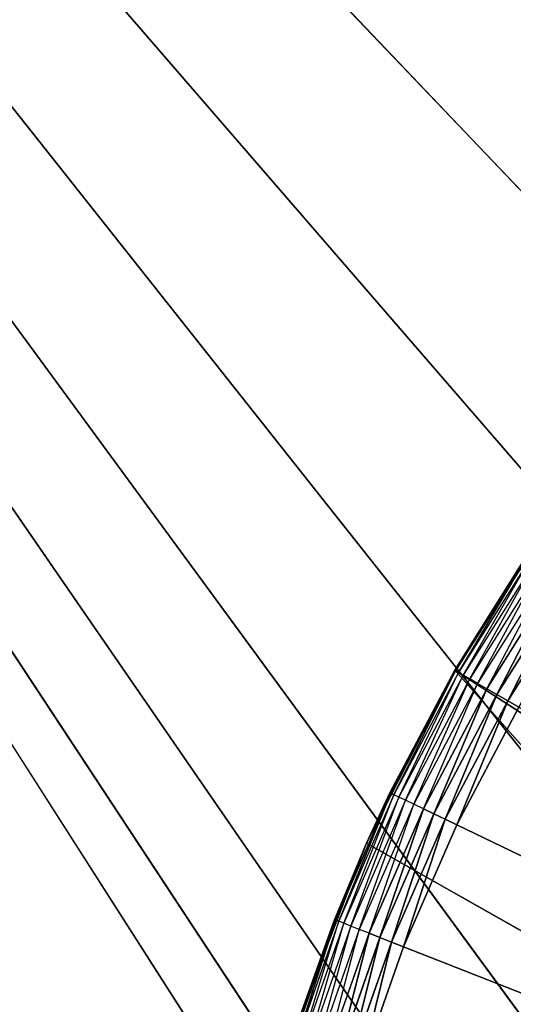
# Model space of a CAD drawing. Extents: x 0.05 to 8.85, y 0.05 to 8.85.
# Tile 340 of 656: x 0.65 to 0.78, y 7.86 to 8.12. Entities that reach past the tile are written whole.
import ezdxf

# ---------------------------------------------------------------- set-up
doc = ezdxf.new("R2010")
doc.units = 0
doc.header["$LTSCALE"] = 2.54
doc.layers.get('0').update_dxf_attribs({"color": 13, "linetype": 'CONTINUOUS'})

# ---------------------------------------------------------------- blocks, each defined once
blk = doc.blocks.new('SZCZOTKA_DO_WC_BEZ_POKRYWK')
at = {"color": 0}
for p, q in [((0.07623, 8.82416, 5.55), (0.85655, 7.63838, 5.55)), ((0.93311, 7.92413, 5.55), (0.07623, 8.82416, 5.55)), ((0.93311, 7.92413, 5.55), (0.07623, 8.82416, 5.55)), ((0.89812, 7.87416, 5.55), (0.07623, 8.82416, 5.55)), ((0.89812, 7.87416, 5.55), (0.07623, 8.82416, 5.55)), ((0.87234, 7.81886, 5.55), (0.07623, 8.82416, 5.55)), ((0.85655, 7.75993, 5.55), (0.07623, 8.82416, 5.55)), ((0.87234, 7.81886, 5.55), (0.07623, 8.82416, 5.55)), ((0.85655, 7.75993, 5.55), (0.07623, 8.82416, 5.55)), ((0.85123, 7.69916, 5.55), (0.07623, 8.82416, 5.55)), ((0.85123, 7.69916, 5.55), (0.07623, 8.82416, 5.55)), ((0.07623, 8.82416, 5.55), (0.85655, 7.63838, 5.55)), ((0.87234, 7.57945, 5.65), (0.07623, 8.82416, 5.65)), ((0.87234, 7.57945, 5.65), (0.07623, 8.82416, 5.65)), ((0.85655, 7.63838, 5.65), (0.07623, 8.82416, 5.65)), ((0.85123, 7.69916, 5.65), (0.07623, 8.82416, 5.65)), ((0.85655, 7.63838, 5.65), (0.07623, 8.82416, 5.65)), ((0.85123, 7.69916, 5.65), (0.07623, 8.82416, 5.65)), ((0.85655, 7.75993, 5.65), (0.07623, 8.82416, 5.65)), ((0.85655, 7.75993, 5.65), (0.07623, 8.82416, 5.65)), ((0.87234, 7.81886, 5.65), (0.07623, 8.82416, 5.65)), ((0.89812, 7.87416, 5.65), (0.07623, 8.82416, 5.65)), ((0.87234, 7.81886, 5.65), (0.07623, 8.82416, 5.65)), ((0.89812, 7.87416, 5.65), (0.07623, 8.82416, 5.65)), ((0.93311, 7.92413, 5.65), (0.07623, 8.82416, 5.65)), ((0.93311, 7.92413, 5.65), (0.07623, 8.82416, 5.65)), ((0.76822, 7.94916, 5.55), (0.79672, 7.99305, 5.55)), ((0.76822, 7.94916, 5.55), (0.79672, 7.99305, 5.55)), ((0.78811, 7.98082, 5.37), (0.76822, 7.94916, 5.55)), ((0.78811, 7.98082, 5.37), (0.76822, 7.94916, 5.37)), ((0.78811, 7.98082, 5.37), (0.76822, 7.94916, 5.55)), ((0.78811, 7.98082, 5.37), (0.76848, 7.949, 5.36653)), ((0.78836, 7.98064, 5.36653), (0.76848, 7.949, 5.36653)), ((0.76926, 7.94855, 5.36316), (0.78836, 7.98064, 5.36653)), ((0.78911, 7.98014, 5.36316), (0.76926, 7.94855, 5.36316)), ((0.77054, 7.94782, 5.36), (0.78911, 7.98014, 5.36316)), ((0.79032, 7.97931, 5.36), (0.77054, 7.94782, 5.36)), ((0.77227, 7.94682, 5.35714), (0.79032, 7.97931, 5.36)), ((0.79198, 7.97818, 5.35714), (0.77227, 7.94682, 5.35714)), ((0.7744, 7.94558, 5.35468), (0.79198, 7.97818, 5.35714)), ((0.79401, 7.97679, 5.35468), (0.7744, 7.94558, 5.35468)), ((0.77688, 7.94416, 5.35268), (0.79401, 7.97679, 5.35468)), ((0.79637, 7.97518, 5.35268), (0.77688, 7.94416, 5.35268)), ((0.77961, 7.94258, 5.35121), (0.79637, 7.97518, 5.35268)), ((0.77961, 7.94258, 5.35121), (0.79637, 7.97518, 5.35268)), ((0.79898, 7.9734, 5.35121), (0.77961, 7.94258, 5.35121)), ((0.79898, 7.9734, 5.35121), (0.77961, 7.94258, 5.35121)), ((0.78253, 7.94089, 5.3503), (0.79898, 7.9734, 5.35121)), ((0.78253, 7.94089, 5.3503), (0.79898, 7.9734, 5.35121)), ((0.80177, 7.97151, 5.3503), (0.78253, 7.94089, 5.3503)), ((0.80177, 7.97151, 5.3503), (0.78253, 7.94089, 5.3503)), ((0.74446, 7.90252, 5.55), (0.76822, 7.94916, 5.55)), ((0.74446, 7.90252, 5.55), (0.76822, 7.94916, 5.55)), ((0.76822, 7.94916, 5.37), (0.75075, 7.9161, 5.37)), ((0.75075, 7.9161, 5.37), (0.76822, 7.94916, 5.55)), ((0.75075, 7.9161, 5.37), (0.76822, 7.94916, 5.55)), ((0.76822, 7.94916, 5.37), (0.75075, 7.9161, 5.37)), ((0.76822, 7.94916, 5.37), (0.75102, 7.91597, 5.36653)), ((0.76822, 7.94916, 5.37), (0.75102, 7.91597, 5.36653)), ((0.76848, 7.949, 5.36653), (0.75102, 7.91597, 5.36653)), ((0.75183, 7.91557, 5.36316), (0.76848, 7.949, 5.36653)), ((0.76822, 7.94916, 5.37), (0.76822, 7.94916, 5.55)), ((0.76822, 7.94916, 5.37), (0.76822, 7.94916, 5.55)), ((0.76822, 7.94916, 5.55), (0.89452, 7.86777, 5.55)), ((0.76822, 7.94916, 5.55), (0.89452, 7.86777, 5.55)), ((0.76822, 7.94916, 5.55), (0.87581, 7.828, 5.55)), ((0.76822, 7.94916, 5.55), (0.87581, 7.828, 5.55)), ((0.76822, 7.94916, 5.37), (0.76848, 7.949, 5.36653)), ((0.76926, 7.94855, 5.36316), (0.76848, 7.949, 5.36653)), ((0.76926, 7.94855, 5.36316), (0.75183, 7.91557, 5.36316)), ((0.75316, 7.91494, 5.36), (0.76926, 7.94855, 5.36316)), ((0.77054, 7.94782, 5.36), (0.75316, 7.91494, 5.36)), ((0.75496, 7.91407, 5.35714), (0.77054, 7.94782, 5.36)), ((0.77227, 7.94682, 5.35714), (0.75496, 7.91407, 5.35714)), ((0.75718, 7.913, 5.35468), (0.77227, 7.94682, 5.35714)), ((0.77054, 7.94782, 5.36), (0.76926, 7.94855, 5.36316)), ((0.77227, 7.94682, 5.35714), (0.77054, 7.94782, 5.36)), ((0.7744, 7.94558, 5.35468), (0.77227, 7.94682, 5.35714)), ((0.7744, 7.94558, 5.35468), (0.75718, 7.913, 5.35468)), ((0.75976, 7.91176, 5.35268), (0.7744, 7.94558, 5.35468)), ((0.77688, 7.94416, 5.35268), (0.75976, 7.91176, 5.35268)), ((0.7626, 7.91039, 5.35121), (0.77688, 7.94416, 5.35268)), ((0.7626, 7.91039, 5.35121), (0.77688, 7.94416, 5.35268)), ((0.77688, 7.94416, 5.35268), (0.7744, 7.94558, 5.35468)), ((0.77961, 7.94258, 5.35121), (0.77688, 7.94416, 5.35268)), ((0.77961, 7.94258, 5.35121), (0.77688, 7.94416, 5.35268)), ((0.77961, 7.94258, 5.35121), (0.7626, 7.91039, 5.35121)), ((0.77961, 7.94258, 5.35121), (0.7626, 7.91039, 5.35121)), ((0.76564, 7.90893, 5.3503), (0.77961, 7.94258, 5.35121)), ((0.76564, 7.90893, 5.3503), (0.77961, 7.94258, 5.35121)), ((0.78253, 7.94089, 5.3503), (0.76564, 7.90893, 5.3503)), ((0.78253, 7.94089, 5.3503), (0.76564, 7.90893, 5.3503)), ((0.76877, 7.90742, 5.35), (0.78253, 7.94089, 5.3503)), ((0.76877, 7.90742, 5.35), (0.78253, 7.94089, 5.3503)), ((0.78253, 7.94089, 5.3503), (0.77961, 7.94258, 5.35121)), ((0.78253, 7.94089, 5.3503), (0.77961, 7.94258, 5.35121)), ((0.78554, 7.93916, 5.35), (0.78253, 7.94089, 5.3503)), ((0.78554, 7.93916, 5.35), (0.78253, 7.94089, 5.3503)), ((0.76877, 7.90742, 5.35), (0.78554, 7.93916, 5.35)), ((0.76877, 7.90742, 5.35), (0.78554, 7.93916, 5.35)), ((0.75102, 7.91597, 5.36653), (0.73608, 7.88172, 5.36653)), ((0.75102, 7.91597, 5.36653), (0.73608, 7.88172, 5.36653)), ((0.73692, 7.88139, 5.36316), (0.75102, 7.91597, 5.36653)), ((0.73692, 7.88139, 5.36316), (0.75102, 7.91597, 5.36653)), ((0.75183, 7.91557, 5.36316), (0.73692, 7.88139, 5.36316)), ((0.73829, 7.88085, 5.36), (0.75183, 7.91557, 5.36316)), ((0.75316, 7.91494, 5.36), (0.73829, 7.88085, 5.36)), ((0.74015, 7.88012, 5.35714), (0.75316, 7.91494, 5.36)), ((0.75075, 7.9161, 5.37), (0.74446, 7.90252, 5.55)), ((0.75075, 7.9161, 5.37), (0.74446, 7.90252, 5.55)), ((0.75075, 7.9161, 5.37), (0.74446, 7.90252, 5.37)), ((0.74446, 7.90252, 5.37), (0.75102, 7.91597, 5.36653)), ((0.75075, 7.9161, 5.37), (0.75102, 7.91597, 5.36653)), ((0.75183, 7.91557, 5.36316), (0.75102, 7.91597, 5.36653)), ((0.75316, 7.91494, 5.36), (0.75183, 7.91557, 5.36316)), ((0.75496, 7.91407, 5.35714), (0.75316, 7.91494, 5.36)), ((0.75496, 7.91407, 5.35714), (0.74015, 7.88012, 5.35714)), ((0.74244, 7.87922, 5.35468), (0.75496, 7.91407, 5.35714)), ((0.75718, 7.913, 5.35468), (0.74244, 7.87922, 5.35468)), ((0.7451, 7.87817, 5.35268), (0.75718, 7.913, 5.35468)), ((0.75976, 7.91176, 5.35268), (0.7451, 7.87817, 5.35268)), ((0.74804, 7.87702, 5.35121), (0.75976, 7.91176, 5.35268)), ((0.74804, 7.87702, 5.35121), (0.75976, 7.91176, 5.35268)), ((0.75718, 7.913, 5.35468), (0.75496, 7.91407, 5.35714)), ((0.75976, 7.91176, 5.35268), (0.75718, 7.913, 5.35468)), ((0.7626, 7.91039, 5.35121), (0.75976, 7.91176, 5.35268)), ((0.7626, 7.91039, 5.35121), (0.75976, 7.91176, 5.35268)), ((0.7626, 7.91039, 5.35121), (0.74804, 7.87702, 5.35121)), ((0.7626, 7.91039, 5.35121), (0.74804, 7.87702, 5.35121)), ((0.75118, 7.87579, 5.3503), (0.7626, 7.91039, 5.35121)), ((0.75118, 7.87579, 5.3503), (0.7626, 7.91039, 5.35121)), ((0.76564, 7.90893, 5.3503), (0.75118, 7.87579, 5.3503)), ((0.76564, 7.90893, 5.3503), (0.75118, 7.87579, 5.3503)), ((0.75441, 7.87452, 5.35), (0.76564, 7.90893, 5.3503)), ((0.75441, 7.87452, 5.35), (0.76564, 7.90893, 5.3503)), ((0.76564, 7.90893, 5.3503), (0.7626, 7.91039, 5.35121)), ((0.76564, 7.90893, 5.3503), (0.7626, 7.91039, 5.35121)), ((0.76877, 7.90742, 5.35), (0.76564, 7.90893, 5.3503)), ((0.76877, 7.90742, 5.35), (0.76564, 7.90893, 5.3503)), ((0.75441, 7.87452, 5.35), (0.76877, 7.90742, 5.35)), ((0.75441, 7.87452, 5.35), (0.76877, 7.90742, 5.35)), ((0.76877, 7.90742, 5.35), (1.20123, 7.69916, 5.35)), ((0.76877, 7.90742, 5.35), (1.20123, 7.69916, 5.35)), ((0.7257, 7.85366, 5.55), (0.74446, 7.90252, 5.55)), ((0.7257, 7.85366, 5.55), (0.74446, 7.90252, 5.55)), ((0.74446, 7.90252, 5.55), (0.73579, 7.88183, 5.37)), ((0.74446, 7.90252, 5.55), (0.73579, 7.88183, 5.37)), ((0.74446, 7.90252, 5.37), (0.73579, 7.88183, 5.37)), ((0.73608, 7.88172, 5.36653), (0.74446, 7.90252, 5.37)), ((0.74446, 7.90252, 5.55), (0.74446, 7.90252, 5.37)), ((0.74446, 7.90252, 5.55), (0.74446, 7.90252, 5.37)), ((0.74446, 7.90252, 5.55), (0.87581, 7.828, 5.55)), ((0.74446, 7.90252, 5.55), (0.87581, 7.828, 5.55)), ((0.73608, 7.88172, 5.36653), (0.72373, 7.84644, 5.36653)), ((0.73608, 7.88172, 5.36653), (0.72373, 7.84644, 5.36653)), ((0.7246, 7.84618, 5.36316), (0.73608, 7.88172, 5.36653)), ((0.7246, 7.84618, 5.36316), (0.73608, 7.88172, 5.36653)), ((0.73692, 7.88139, 5.36316), (0.7246, 7.84618, 5.36316)), ((0.7257, 7.85366, 5.55), (0.73579, 7.88183, 5.37)), ((0.73579, 7.88183, 5.37), (0.7257, 7.85366, 5.37)), ((0.7257, 7.85366, 5.55), (0.73579, 7.88183, 5.37)), ((0.7257, 7.85366, 5.37), (0.73608, 7.88172, 5.36653)), ((0.726, 7.84574, 5.36), (0.73692, 7.88139, 5.36316)), ((0.73829, 7.88085, 5.36), (0.726, 7.84574, 5.36)), ((0.72792, 7.84515, 5.35714), (0.73829, 7.88085, 5.36)), ((0.74015, 7.88012, 5.35714), (0.72792, 7.84515, 5.35714)), ((0.73027, 7.84443, 5.35468), (0.74015, 7.88012, 5.35714)), ((0.73579, 7.88183, 5.37), (0.73608, 7.88172, 5.36653)), ((0.73692, 7.88139, 5.36316), (0.73608, 7.88172, 5.36653)), ((0.73692, 7.88139, 5.36316), (0.73608, 7.88172, 5.36653)), ((0.73829, 7.88085, 5.36), (0.73692, 7.88139, 5.36316)), ((0.74015, 7.88012, 5.35714), (0.73829, 7.88085, 5.36)), ((0.74244, 7.87922, 5.35468), (0.74015, 7.88012, 5.35714)), ((0.74244, 7.87922, 5.35468), (0.73027, 7.84443, 5.35468)), ((0.733, 7.84359, 5.35268), (0.74244, 7.87922, 5.35468)), ((0.7451, 7.87817, 5.35268), (0.733, 7.84359, 5.35268)), ((0.73602, 7.84266, 5.35121), (0.7451, 7.87817, 5.35268)), ((0.73602, 7.84266, 5.35121), (0.7451, 7.87817, 5.35268)), ((0.74804, 7.87702, 5.35121), (0.73602, 7.84266, 5.35121)), ((0.74804, 7.87702, 5.35121), (0.73602, 7.84266, 5.35121)), ((0.73924, 7.84166, 5.3503), (0.74804, 7.87702, 5.35121)), ((0.73924, 7.84166, 5.3503), (0.74804, 7.87702, 5.35121)), ((0.7451, 7.87817, 5.35268), (0.74244, 7.87922, 5.35468)), ((0.74804, 7.87702, 5.35121), (0.7451, 7.87817, 5.35268)), ((0.74804, 7.87702, 5.35121), (0.7451, 7.87817, 5.35268)), ((0.75118, 7.87579, 5.3503), (0.74804, 7.87702, 5.35121)), ((0.75118, 7.87579, 5.3503), (0.74804, 7.87702, 5.35121)), ((0.75118, 7.87579, 5.3503), (0.73924, 7.84166, 5.3503)), ((0.75118, 7.87579, 5.3503), (0.73924, 7.84166, 5.3503)), ((0.74256, 7.84064, 5.35), (0.75118, 7.87579, 5.3503)), ((0.74256, 7.84064, 5.35), (0.75118, 7.87579, 5.3503)), ((0.74256, 7.84064, 5.35), (0.75441, 7.87452, 5.35)), ((0.74256, 7.84064, 5.35), (0.75441, 7.87452, 5.35)), ((0.75441, 7.87452, 5.35), (0.75118, 7.87579, 5.3503)), ((0.75441, 7.87452, 5.35), (0.75118, 7.87579, 5.3503)), ((0.75441, 7.87452, 5.35), (1.20123, 7.69916, 5.35)), ((0.75441, 7.87452, 5.35), (1.20123, 7.69916, 5.35))]:
    blk.add_line(p, q, dxfattribs=at)
mesh = blk.add_polyface(dxfattribs=at)
corners = [(0.85655, 7.63838, 5.55), (0.07623, 0.07416, 5.55), (0.07623, 8.82416, 5.55)]
mesh.append_faces([[corners[k] for k in face] for face in [(0, 1, 2)]], dxfattribs={"color": 0})
mesh = blk.add_polyface(dxfattribs=at)
corners = [(8.82623, 8.82416, 5.55), (1.32094, 8.02805, 5.55), (0.07623, 8.82416, 5.55)]
mesh.append_faces([[corners[k] for k in face] for face in [(0, 1, 2)]], dxfattribs={"color": 0})
mesh = blk.add_polyface(dxfattribs=at)
corners = [(1.32094, 8.02805, 5.55), (1.26201, 8.04384, 5.55), (0.07623, 8.82416, 5.55)]
mesh.append_faces([[corners[k] for k in face] for face in [(0, 1, 2)]], dxfattribs={"color": 0})
mesh = blk.add_polyface(dxfattribs=at)
corners = [(1.26201, 8.04384, 5.55), (1.20123, 8.04916, 5.55), (0.07623, 8.82416, 5.55)]
mesh.append_faces([[corners[k] for k in face] for face in [(0, 1, 2)]], dxfattribs={"color": 0})
mesh = blk.add_polyface(dxfattribs=at)
corners = [(1.20123, 8.04916, 5.55), (1.14045, 8.04384, 5.55), (0.07623, 8.82416, 5.55)]
mesh.append_faces([[corners[k] for k in face] for face in [(0, 1, 2)]], dxfattribs={"color": 0})
mesh = blk.add_polyface(dxfattribs=at)
corners = [(1.14045, 8.04384, 5.55), (1.08152, 8.02805, 5.55), (0.07623, 8.82416, 5.55)]
mesh.append_faces([[corners[k] for k in face] for face in [(0, 1, 2)]], dxfattribs={"color": 0})
mesh = blk.add_polyface(dxfattribs=at)
corners = [(1.08152, 8.02805, 5.55), (1.02623, 8.00227, 5.55), (0.07623, 8.82416, 5.55)]
mesh.append_faces([[corners[k] for k in face] for face in [(0, 1, 2)]], dxfattribs={"color": 0})
mesh = blk.add_polyface(dxfattribs=at)
corners = [(1.02623, 8.00227, 5.55), (0.97813, 7.96884, 5.55), (0.07623, 8.82416, 5.55)]
mesh.append_faces([[corners[k] for k in face] for face in [(0, 1, 2)]], dxfattribs={"color": 0})
mesh = blk.add_polyface(dxfattribs=at)
corners = [(0.97813, 7.96884, 5.55), (0.93311, 7.92413, 5.55), (0.07623, 8.82416, 5.55)]
mesh.append_faces([[corners[k] for k in face] for face in [(0, 1, 2)]], dxfattribs={"color": 0})
mesh = blk.add_polyface(dxfattribs=at)
corners = [(0.93311, 7.92413, 5.55), (0.89812, 7.87416, 5.55), (0.07623, 8.82416, 5.55)]
mesh.append_faces([[corners[k] for k in face] for face in [(0, 1, 2)]], dxfattribs={"color": 0})
mesh = blk.add_polyface(dxfattribs=at)
corners = [(0.89812, 7.87416, 5.55), (0.87234, 7.81886, 5.55), (0.07623, 8.82416, 5.55)]
mesh.append_faces([[corners[k] for k in face] for face in [(0, 1, 2)]], dxfattribs={"color": 0})
mesh = blk.add_polyface(dxfattribs=at)
corners = [(0.87234, 7.81886, 5.55), (0.85655, 7.75993, 5.55), (0.07623, 8.82416, 5.55)]
mesh.append_faces([[corners[k] for k in face] for face in [(0, 1, 2)]], dxfattribs={"color": 0})
mesh = blk.add_polyface(dxfattribs=at)
corners = [(0.85655, 7.75993, 5.55), (0.85123, 7.69916, 5.55), (0.07623, 8.82416, 5.55)]
mesh.append_faces([[corners[k] for k in face] for face in [(0, 1, 2)]], dxfattribs={"color": 0})
mesh = blk.add_polyface(dxfattribs=at)
corners = [(0.85655, 7.63838, 5.55), (0.07623, 8.82416, 5.55), (0.85123, 7.69916, 5.55)]
mesh.append_faces([[corners[k] for k in face] for face in [(0, 1, 2)]], dxfattribs={"color": 0})
mesh = blk.add_polyface(dxfattribs=at)
corners = [(0.87234, 7.57945, 5.65), (0.07623, 8.82416, 5.65), (0.07623, 0.07416, 5.65)]
mesh.append_faces([[corners[k] for k in face] for face in [(0, 1, 2)]], dxfattribs={"color": 0})
mesh = blk.add_polyface(dxfattribs=at)
corners = [(0.87234, 7.57945, 5.65), (0.85655, 7.63838, 5.65), (0.07623, 8.82416, 5.65)]
mesh.append_faces([[corners[k] for k in face] for face in [(0, 1, 2)]], dxfattribs={"color": 0})
mesh = blk.add_polyface(dxfattribs=at)
corners = [(0.85655, 7.63838, 5.65), (0.85123, 7.69916, 5.65), (0.07623, 8.82416, 5.65)]
mesh.append_faces([[corners[k] for k in face] for face in [(0, 1, 2)]], dxfattribs={"color": 0})
mesh = blk.add_polyface(dxfattribs=at)
corners = [(0.85655, 7.75993, 5.65), (0.07623, 8.82416, 5.65), (0.85123, 7.69916, 5.65)]
mesh.append_faces([[corners[k] for k in face] for face in [(0, 1, 2)]], dxfattribs={"color": 0})
mesh = blk.add_polyface(dxfattribs=at)
corners = [(0.87234, 7.81886, 5.65), (0.07623, 8.82416, 5.65), (0.85655, 7.75993, 5.65)]
mesh.append_faces([[corners[k] for k in face] for face in [(0, 1, 2)]], dxfattribs={"color": 0})
mesh = blk.add_polyface(dxfattribs=at)
corners = [(0.89812, 7.87416, 5.65), (0.07623, 8.82416, 5.65), (0.87234, 7.81886, 5.65)]
mesh.append_faces([[corners[k] for k in face] for face in [(0, 1, 2)]], dxfattribs={"color": 0})
mesh = blk.add_polyface(dxfattribs=at)
corners = [(0.93311, 7.92413, 5.65), (0.07623, 8.82416, 5.65), (0.89812, 7.87416, 5.65)]
mesh.append_faces([[corners[k] for k in face] for face in [(0, 1, 2)]], dxfattribs={"color": 0})
mesh = blk.add_polyface(dxfattribs=at)
corners = [(0.97625, 7.96727, 5.65), (0.07623, 8.82416, 5.65), (0.93311, 7.92413, 5.65)]
mesh.append_faces([[corners[k] for k in face] for face in [(0, 1, 2)]], dxfattribs={"color": 0})
mesh = blk.add_polyface(dxfattribs=at)
corners = [(1.02623, 8.00227, 5.65), (0.07623, 8.82416, 5.65), (0.97625, 7.96727, 5.65)]
mesh.append_faces([[corners[k] for k in face] for face in [(0, 1, 2)]], dxfattribs={"color": 0})
mesh = blk.add_polyface(dxfattribs=at)
corners = [(1.08152, 8.02805, 5.65), (0.07623, 8.82416, 5.65), (1.02623, 8.00227, 5.65)]
mesh.append_faces([[corners[k] for k in face] for face in [(0, 1, 2)]], dxfattribs={"color": 0})
mesh = blk.add_polyface(dxfattribs=at)
corners = [(1.14045, 8.04384, 5.65), (0.07623, 8.82416, 5.65), (1.08152, 8.02805, 5.65)]
mesh.append_faces([[corners[k] for k in face] for face in [(0, 1, 2)]], dxfattribs={"color": 0})
mesh = blk.add_polyface(dxfattribs=at)
corners = [(1.20123, 8.04916, 5.65), (0.07623, 8.82416, 5.65), (1.14045, 8.04384, 5.65)]
mesh.append_faces([[corners[k] for k in face] for face in [(0, 1, 2)]], dxfattribs={"color": 0})
mesh = blk.add_polyface(dxfattribs=at)
corners = [(1.26201, 8.04384, 5.65), (0.07623, 8.82416, 5.65), (1.20123, 8.04916, 5.65)]
mesh.append_faces([[corners[k] for k in face] for face in [(0, 1, 2)]], dxfattribs={"color": 0})
mesh = blk.add_polyface(dxfattribs=at)
corners = [(8.82623, 8.82416, 5.65), (0.07623, 8.82416, 5.65), (1.26201, 8.04384, 5.65)]
mesh.append_faces([[corners[k] for k in face] for face in [(0, 1, 2)]], dxfattribs={"color": 0})
mesh = blk.add_polyface(dxfattribs=at)
corners = [(0.79672, 7.99305, 5.55), (0.78811, 7.98082, 5.37), (0.76822, 7.94916, 5.55)]
mesh.append_faces([[corners[k] for k in face] for face in [(0, 1, 2)]], dxfattribs={"color": 0})
mesh = blk.add_polyface(dxfattribs=at)
corners = [(0.89452, 7.86777, 5.55), (0.79672, 7.99305, 5.55), (0.76822, 7.94916, 5.55)]
mesh.append_faces([[corners[k] for k in face] for face in [(0, 1, 2)]], dxfattribs={"color": 0})
mesh = blk.add_polyface(dxfattribs=at)
corners = [(0.78811, 7.98082, 5.37), (0.76822, 7.94916, 5.37), (0.76822, 7.94916, 5.55)]
mesh.append_faces([[corners[k] for k in face] for face in [(0, 1, 2)]], dxfattribs={"color": 0})
mesh = blk.add_polyface(dxfattribs=at)
corners = [(0.79637, 7.97518, 5.35268), (0.77961, 7.94258, 5.35121), (0.77688, 7.94416, 5.35268)]
mesh.append_faces([[corners[k] for k in face] for face in [(0, 1, 2)]], dxfattribs={"color": 0})
mesh = blk.add_polyface(dxfattribs=at)
corners = [(0.79898, 7.9734, 5.35121), (0.77961, 7.94258, 5.35121), (0.79637, 7.97518, 5.35268)]
mesh.append_faces([[corners[k] for k in face] for face in [(0, 1, 2)]], dxfattribs={"color": 0})
mesh = blk.add_polyface(dxfattribs=at)
corners = [(0.79898, 7.9734, 5.35121), (0.78253, 7.94089, 5.3503), (0.77961, 7.94258, 5.35121)]
mesh.append_faces([[corners[k] for k in face] for face in [(0, 1, 2)]], dxfattribs={"color": 0})
mesh = blk.add_polyface(dxfattribs=at)
corners = [(0.80177, 7.97151, 5.3503), (0.78253, 7.94089, 5.3503), (0.79898, 7.9734, 5.35121)]
mesh.append_faces([[corners[k] for k in face] for face in [(0, 1, 2)]], dxfattribs={"color": 0})
mesh = blk.add_polyface(dxfattribs=at)
corners = [(0.80177, 7.97151, 5.3503), (0.78554, 7.93916, 5.35), (0.78253, 7.94089, 5.3503)]
mesh.append_faces([[corners[k] for k in face] for face in [(0, 1, 2)]], dxfattribs={"color": 0})
mesh = blk.add_polyface(dxfattribs=at)
corners = [(0.76822, 7.94916, 5.55), (0.75075, 7.9161, 5.37), (0.74446, 7.90252, 5.55)]
mesh.append_faces([[corners[k] for k in face] for face in [(0, 1, 2)]], dxfattribs={"color": 0})
mesh = blk.add_polyface(dxfattribs=at)
corners = [(0.87581, 7.828, 5.55), (0.76822, 7.94916, 5.55), (0.74446, 7.90252, 5.55)]
mesh.append_faces([[corners[k] for k in face] for face in [(0, 1, 2)]], dxfattribs={"color": 0})
mesh = blk.add_polyface(dxfattribs=at)
corners = [(0.76822, 7.94916, 5.37), (0.75075, 7.9161, 5.37), (0.76822, 7.94916, 5.55)]
mesh.append_faces([[corners[k] for k in face] for face in [(0, 1, 2)]], dxfattribs={"color": 0})
mesh = blk.add_polyface(dxfattribs=at)
corners = [(0.76822, 7.94916, 5.37), (0.75102, 7.91597, 5.36653), (0.75075, 7.9161, 5.37)]
mesh.append_faces([[corners[k] for k in face] for face in [(0, 1, 2)]], dxfattribs={"color": 0})
mesh = blk.add_polyface(dxfattribs=at)
corners = [(0.76822, 7.94916, 5.37), (0.76848, 7.949, 5.36653), (0.75102, 7.91597, 5.36653)]
mesh.append_faces([[corners[k] for k in face] for face in [(0, 1, 2)]], dxfattribs={"color": 0})
mesh = blk.add_polyface(dxfattribs=at)
corners = [(0.89452, 7.86777, 5.55), (0.76822, 7.94916, 5.55), (0.87581, 7.828, 5.55)]
mesh.append_faces([[corners[k] for k in face] for face in [(0, 1, 2)]], dxfattribs={"color": 0})
mesh = blk.add_polyface(dxfattribs=at)
corners = [(0.77688, 7.94416, 5.35268), (0.7626, 7.91039, 5.35121), (0.75976, 7.91176, 5.35268)]
mesh.append_faces([[corners[k] for k in face] for face in [(0, 1, 2)]], dxfattribs={"color": 0})
mesh = blk.add_polyface(dxfattribs=at)
corners = [(0.77961, 7.94258, 5.35121), (0.7626, 7.91039, 5.35121), (0.77688, 7.94416, 5.35268)]
mesh.append_faces([[corners[k] for k in face] for face in [(0, 1, 2)]], dxfattribs={"color": 0})
mesh = blk.add_polyface(dxfattribs=at)
corners = [(0.77961, 7.94258, 5.35121), (0.76564, 7.90893, 5.3503), (0.7626, 7.91039, 5.35121)]
mesh.append_faces([[corners[k] for k in face] for face in [(0, 1, 2)]], dxfattribs={"color": 0})
mesh = blk.add_polyface(dxfattribs=at)
corners = [(0.78253, 7.94089, 5.3503), (0.76564, 7.90893, 5.3503), (0.77961, 7.94258, 5.35121)]
mesh.append_faces([[corners[k] for k in face] for face in [(0, 1, 2)]], dxfattribs={"color": 0})
mesh = blk.add_polyface(dxfattribs=at)
corners = [(0.78253, 7.94089, 5.3503), (0.76877, 7.90742, 5.35), (0.76564, 7.90893, 5.3503)]
mesh.append_faces([[corners[k] for k in face] for face in [(0, 1, 2)]], dxfattribs={"color": 0})
mesh = blk.add_polyface(dxfattribs=at)
corners = [(0.78554, 7.93916, 5.35), (0.76877, 7.90742, 5.35), (0.78253, 7.94089, 5.3503)]
mesh.append_faces([[corners[k] for k in face] for face in [(0, 1, 2)]], dxfattribs={"color": 0})
mesh = blk.add_polyface(dxfattribs=at)
corners = [(1.20123, 7.69916, 5.35), (0.76877, 7.90742, 5.35), (0.78554, 7.93916, 5.35)]
mesh.append_faces([[corners[k] for k in face] for face in [(0, 1, 2)]], dxfattribs={"color": 0})
mesh = blk.add_polyface(dxfattribs=at)
corners = [(0.75102, 7.91597, 5.36653), (0.73608, 7.88172, 5.36653), (0.74446, 7.90252, 5.37)]
mesh.append_faces([[corners[k] for k in face] for face in [(0, 1, 2)]], dxfattribs={"color": 0})
mesh = blk.add_polyface(dxfattribs=at)
corners = [(0.75102, 7.91597, 5.36653), (0.73692, 7.88139, 5.36316), (0.73608, 7.88172, 5.36653)]
mesh.append_faces([[corners[k] for k in face] for face in [(0, 1, 2)]], dxfattribs={"color": 0})
mesh = blk.add_polyface(dxfattribs=at)
corners = [(0.75102, 7.91597, 5.36653), (0.75183, 7.91557, 5.36316), (0.73692, 7.88139, 5.36316)]
mesh.append_faces([[corners[k] for k in face] for face in [(0, 1, 2)]], dxfattribs={"color": 0})
mesh = blk.add_polyface(dxfattribs=at)
corners = [(0.75075, 7.9161, 5.37), (0.74446, 7.90252, 5.37), (0.74446, 7.90252, 5.55)]
mesh.append_faces([[corners[k] for k in face] for face in [(0, 1, 2)]], dxfattribs={"color": 0})
mesh = blk.add_polyface(dxfattribs=at)
corners = [(0.75976, 7.91176, 5.35268), (0.74804, 7.87702, 5.35121), (0.7451, 7.87817, 5.35268)]
mesh.append_faces([[corners[k] for k in face] for face in [(0, 1, 2)]], dxfattribs={"color": 0})
mesh = blk.add_polyface(dxfattribs=at)
corners = [(0.7626, 7.91039, 5.35121), (0.74804, 7.87702, 5.35121), (0.75976, 7.91176, 5.35268)]
mesh.append_faces([[corners[k] for k in face] for face in [(0, 1, 2)]], dxfattribs={"color": 0})
mesh = blk.add_polyface(dxfattribs=at)
corners = [(0.7626, 7.91039, 5.35121), (0.75118, 7.87579, 5.3503), (0.74804, 7.87702, 5.35121)]
mesh.append_faces([[corners[k] for k in face] for face in [(0, 1, 2)]], dxfattribs={"color": 0})
mesh = blk.add_polyface(dxfattribs=at)
corners = [(0.76564, 7.90893, 5.3503), (0.75118, 7.87579, 5.3503), (0.7626, 7.91039, 5.35121)]
mesh.append_faces([[corners[k] for k in face] for face in [(0, 1, 2)]], dxfattribs={"color": 0})
mesh = blk.add_polyface(dxfattribs=at)
corners = [(0.76564, 7.90893, 5.3503), (0.75441, 7.87452, 5.35), (0.75118, 7.87579, 5.3503)]
mesh.append_faces([[corners[k] for k in face] for face in [(0, 1, 2)]], dxfattribs={"color": 0})
mesh = blk.add_polyface(dxfattribs=at)
corners = [(0.76877, 7.90742, 5.35), (0.75441, 7.87452, 5.35), (0.76564, 7.90893, 5.3503)]
mesh.append_faces([[corners[k] for k in face] for face in [(0, 1, 2)]], dxfattribs={"color": 0})
mesh = blk.add_polyface(dxfattribs=at)
corners = [(1.20123, 7.69916, 5.35), (0.75441, 7.87452, 5.35), (0.76877, 7.90742, 5.35)]
mesh.append_faces([[corners[k] for k in face] for face in [(0, 1, 2)]], dxfattribs={"color": 0})
mesh = blk.add_polyface(dxfattribs=at)
corners = [(0.74446, 7.90252, 5.55), (0.73579, 7.88183, 5.37), (0.7257, 7.85366, 5.55)]
mesh.append_faces([[corners[k] for k in face] for face in [(0, 1, 2)]], dxfattribs={"color": 0})
mesh = blk.add_polyface(dxfattribs=at)
corners = [(0.87581, 7.828, 5.55), (0.74446, 7.90252, 5.55), (0.7257, 7.85366, 5.55)]
mesh.append_faces([[corners[k] for k in face] for face in [(0, 1, 2)]], dxfattribs={"color": 0})
mesh = blk.add_polyface(dxfattribs=at)
corners = [(0.74446, 7.90252, 5.37), (0.73579, 7.88183, 5.37), (0.74446, 7.90252, 5.55)]
mesh.append_faces([[corners[k] for k in face] for face in [(0, 1, 2)]], dxfattribs={"color": 0})
mesh = blk.add_polyface(dxfattribs=at)
corners = [(0.73608, 7.88172, 5.36653), (0.72373, 7.84644, 5.36653), (0.7257, 7.85366, 5.37)]
mesh.append_faces([[corners[k] for k in face] for face in [(0, 1, 2)]], dxfattribs={"color": 0})
mesh = blk.add_polyface(dxfattribs=at)
corners = [(0.73608, 7.88172, 5.36653), (0.7246, 7.84618, 5.36316), (0.72373, 7.84644, 5.36653)]
mesh.append_faces([[corners[k] for k in face] for face in [(0, 1, 2)]], dxfattribs={"color": 0})
mesh = blk.add_polyface(dxfattribs=at)
corners = [(0.73608, 7.88172, 5.36653), (0.73692, 7.88139, 5.36316), (0.7246, 7.84618, 5.36316)]
mesh.append_faces([[corners[k] for k in face] for face in [(0, 1, 2)]], dxfattribs={"color": 0})
mesh = blk.add_polyface(dxfattribs=at)
corners = [(0.73579, 7.88183, 5.37), (0.7257, 7.85366, 5.37), (0.7257, 7.85366, 5.55)]
mesh.append_faces([[corners[k] for k in face] for face in [(0, 1, 2)]], dxfattribs={"color": 0})
mesh = blk.add_polyface(dxfattribs=at)
corners = [(0.7451, 7.87817, 5.35268), (0.73602, 7.84266, 5.35121), (0.733, 7.84359, 5.35268)]
mesh.append_faces([[corners[k] for k in face] for face in [(0, 1, 2)]], dxfattribs={"color": 0})
mesh = blk.add_polyface(dxfattribs=at)
corners = [(0.74804, 7.87702, 5.35121), (0.73602, 7.84266, 5.35121), (0.7451, 7.87817, 5.35268)]
mesh.append_faces([[corners[k] for k in face] for face in [(0, 1, 2)]], dxfattribs={"color": 0})
mesh = blk.add_polyface(dxfattribs=at)
corners = [(0.74804, 7.87702, 5.35121), (0.73924, 7.84166, 5.3503), (0.73602, 7.84266, 5.35121)]
mesh.append_faces([[corners[k] for k in face] for face in [(0, 1, 2)]], dxfattribs={"color": 0})
mesh = blk.add_polyface(dxfattribs=at)
corners = [(0.75118, 7.87579, 5.3503), (0.73924, 7.84166, 5.3503), (0.74804, 7.87702, 5.35121)]
mesh.append_faces([[corners[k] for k in face] for face in [(0, 1, 2)]], dxfattribs={"color": 0})
mesh = blk.add_polyface(dxfattribs=at)
corners = [(0.75118, 7.87579, 5.3503), (0.74256, 7.84064, 5.35), (0.73924, 7.84166, 5.3503)]
mesh.append_faces([[corners[k] for k in face] for face in [(0, 1, 2)]], dxfattribs={"color": 0})
mesh = blk.add_polyface(dxfattribs=at)
corners = [(0.75441, 7.87452, 5.35), (0.74256, 7.84064, 5.35), (0.75118, 7.87579, 5.3503)]
mesh.append_faces([[corners[k] for k in face] for face in [(0, 1, 2)]], dxfattribs={"color": 0})
mesh = blk.add_polyface(dxfattribs=at)
corners = [(1.20123, 7.69916, 5.35), (0.74256, 7.84064, 5.35), (0.75441, 7.87452, 5.35)]
mesh.append_faces([[corners[k] for k in face] for face in [(0, 1, 2)]], dxfattribs={"color": 0})

msp = doc.modelspace()

# ---------------------------------------------------------------- block references
at = {"color": 0}
msp.add_blockref('SZCZOTKA_DO_WC_BEZ_POKRYWK', (0, 0), dxfattribs=at)

doc.saveas('drawing.dxf')
